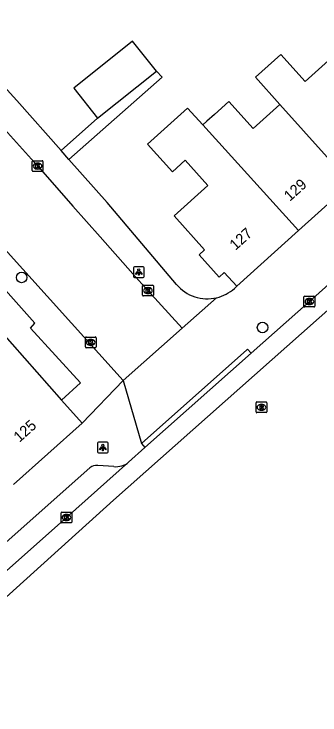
# Model space of a CAD drawing. Extents: x 161772 to 163123, y 383092 to 383917.
# Drawn here: x 162636.7 to 162665.1, y 383492.8 to 383557.9 of the extents above; entities that cross this region are included whole.
import ezdxf

# ---------------------------------------------------------------- set-up
doc = ezdxf.new("R2010")
doc.units = 0
for name, color, linetype in [('IMGEO_Boom', 7, 'Continuous'), ('IMGEO_Kolk', 7, 'Continuous'), ('IMGEO_Lichtpunt', 7, 'Continuous'), ('IMGEO_Pand', 7, 'Continuous'), ('IMGEO_Pand_nummerreeks', 7, 'Continuous'), ('IMGEO_Rijbaan_lokaal_gesloten', 7, 'Continuous'), ('IMGEO_Rijbaan_lokaal_open', 7, 'Continuous'), ('IMGEO_Rioolput', 7, 'Continuous'), ('IMGEO_Voetpad_open', 7, 'Continuous')]:
    doc.layers.add(name, color=color, linetype=linetype)

msp = doc.modelspace()

# ---------------------------------------------------------------- linework, layer by layer
at = {"layer": 'IMGEO_Boom'}
for centre in [(162637.37, 383533.434), (162659.753, 383528.785)]:
    msp.add_circle(centre, 0.489, dxfattribs=at)
at = {"layer": 'IMGEO_Kolk'}
for p, q in [((162638.35, 383543.363), (162638.35, 383544.215)), ((162638.425, 383544.289), (162639.277, 383544.289)), ((162639.351, 383544.215), (162639.351, 383543.363)), ((162638.861, 383543.509), (162638.836, 383543.509)), ((162638.838, 383544.069), (162638.863, 383544.069)), ((162639.277, 383543.289), (162638.425, 383543.289)), ((162648.605, 383531.79), (162648.605, 383532.642)), ((162648.68, 383532.716), (162649.532, 383532.716)), ((162649.093, 383532.496), (162649.118, 383532.496)), ((162649.606, 383532.642), (162649.606, 383531.79)), ((162649.532, 383531.716), (162648.68, 383531.716)), ((162649.116, 383531.936), (162649.091, 383531.936)), ((162663.676, 383531.697), (162664.528, 383531.697)), ((162663.601, 383530.771), (162663.601, 383531.623)), ((162664.089, 383531.477), (162664.114, 383531.477)), ((162664.602, 383531.623), (162664.602, 383530.771)), ((162664.528, 383530.697), (162663.676, 383530.697)), ((162664.112, 383530.917), (162664.087, 383530.917)), ((162643.29, 383526.975), (162643.29, 383527.827)), ((162643.365, 383527.901), (162644.217, 383527.901)), ((162644.291, 383527.827), (162644.291, 383526.975)), ((162643.778, 383527.681), (162643.803, 383527.681)), ((162644.217, 383526.901), (162643.365, 383526.901)), ((162643.801, 383527.121), (162643.776, 383527.121)), ((162641.032, 383510.699), (162641.032, 383511.551)), ((162641.107, 383511.625), (162641.959, 383511.625)), ((162642.033, 383511.551), (162642.033, 383510.699)), ((162641.543, 383510.845), (162641.518, 383510.845)), ((162641.52, 383511.405), (162641.545, 383511.405)), ((162641.959, 383510.625), (162641.107, 383510.625))]:
    msp.add_line(p, q, dxfattribs=at)
for points in [[(162638.35, 383543.363), (162638.35, 383544.215)], [(162638.425, 383544.289), (162639.277, 383544.289)], [(162639.351, 383544.215), (162639.351, 383543.363)], [(162638.671, 383543.989), (162638.794, 383543.989), (162638.794, 383543.838), (162638.924, 383543.989), (162639.088, 383543.989), (162638.942, 383543.838), (162639.095, 383543.589), (162638.943, 383543.589), (162638.858, 383543.753), (162638.794, 383543.686), (162638.794, 383543.589), (162638.671, 383543.589), (162638.671, 383543.989)], [(162639.277, 383543.289), (162638.425, 383543.289)], [(162648.605, 383531.79), (162648.605, 383532.642)], [(162648.68, 383532.716), (162649.532, 383532.716)], [(162648.926, 383532.416), (162649.049, 383532.416), (162649.049, 383532.265), (162649.179, 383532.416), (162649.343, 383532.416), (162649.197, 383532.265), (162649.35, 383532.016), (162649.198, 383532.016), (162649.113, 383532.18), (162649.049, 383532.113), (162649.049, 383532.016), (162648.926, 383532.016), (162648.926, 383532.416)], [(162649.606, 383532.642), (162649.606, 383531.79)], [(162649.532, 383531.716), (162648.68, 383531.716)], [(162663.676, 383531.697), (162664.528, 383531.697)], [(162663.601, 383530.771), (162663.601, 383531.623)], [(162663.922, 383531.397), (162664.045, 383531.397), (162664.045, 383531.246), (162664.175, 383531.397), (162664.339, 383531.397), (162664.193, 383531.246), (162664.346, 383530.997), (162664.194, 383530.997), (162664.109, 383531.161), (162664.045, 383531.094), (162664.045, 383530.997), (162663.922, 383530.997), (162663.922, 383531.397)], [(162664.602, 383531.623), (162664.602, 383530.771)], [(162664.528, 383530.697), (162663.676, 383530.697)], [(162643.29, 383526.975), (162643.29, 383527.827)], [(162643.365, 383527.901), (162644.217, 383527.901)], [(162644.291, 383527.827), (162644.291, 383526.975)], [(162643.611, 383527.601), (162643.734, 383527.601), (162643.734, 383527.45), (162643.864, 383527.601), (162644.028, 383527.601), (162643.882, 383527.45), (162644.035, 383527.201), (162643.883, 383527.201), (162643.798, 383527.365), (162643.734, 383527.298), (162643.734, 383527.201), (162643.611, 383527.201), (162643.611, 383527.601)], [(162644.217, 383526.901), (162643.365, 383526.901)], [(162641.032, 383510.699), (162641.032, 383511.551)], [(162641.107, 383511.625), (162641.959, 383511.625)], [(162642.033, 383511.551), (162642.033, 383510.699)], [(162641.353, 383511.325), (162641.476, 383511.325), (162641.476, 383511.174), (162641.606, 383511.325), (162641.77, 383511.325), (162641.624, 383511.174), (162641.777, 383510.925), (162641.625, 383510.925), (162641.54, 383511.089), (162641.476, 383511.022), (162641.476, 383510.925), (162641.353, 383510.925), (162641.353, 383511.325)], [(162641.959, 383510.625), (162641.107, 383510.625)]]:
    msp.add_lwpolyline(points, dxfattribs=at)
for centre, start, end in [((162638.427, 383544.213), 91.55205, 178.44795), ((162638.427, 383544.213), 91.55205, 178.44795), ((162639.275, 383544.213), 1.55205, 88.44795), ((162639.275, 383544.213), 1.55205, 88.44795), ((162638.427, 383543.365), 181.55205, 268.44795), ((162638.427, 383543.365), 181.55205, 268.44795), ((162639.275, 383543.365), 271.55205, 358.44795), ((162639.275, 383543.365), 271.55205, 358.44795), ((162648.682, 383532.64), 91.55205, 178.44795), ((162648.682, 383532.64), 91.55205, 178.44795), ((162649.53, 383532.64), 1.55205, 88.44795), ((162649.53, 383532.64), 1.55205, 88.44795), ((162648.682, 383531.792), 181.55205, 268.44795), ((162648.682, 383531.792), 181.55205, 268.44795), ((162649.53, 383531.792), 271.55205, 358.44795), ((162649.53, 383531.792), 271.55205, 358.44795), ((162663.678, 383531.621), 91.55205, 178.44795), ((162663.678, 383531.621), 91.55205, 178.44795), ((162664.526, 383531.621), 1.55205, 88.44795), ((162664.526, 383531.621), 1.55205, 88.44795), ((162663.678, 383530.773), 181.55205, 268.44795), ((162663.678, 383530.773), 181.55205, 268.44795), ((162664.526, 383530.773), 271.55205, 358.44795), ((162664.526, 383530.773), 271.55205, 358.44795), ((162643.367, 383527.825), 91.55205, 178.44795), ((162643.367, 383527.825), 91.55205, 178.44795), ((162644.215, 383527.825), 1.55205, 88.44795), ((162644.215, 383527.825), 1.55205, 88.44795), ((162643.367, 383526.977), 181.55205, 268.44795), ((162643.367, 383526.977), 181.55205, 268.44795), ((162644.215, 383526.977), 271.55205, 358.44795), ((162644.215, 383526.977), 271.55205, 358.44795), ((162641.109, 383511.549), 91.55205, 178.44795), ((162641.109, 383511.549), 91.55205, 178.44795), ((162641.957, 383511.549), 1.55205, 88.44795), ((162641.957, 383511.549), 1.55205, 88.44795), ((162641.109, 383510.701), 181.55205, 268.44795), ((162641.109, 383510.701), 181.55205, 268.44795), ((162641.957, 383510.701), 271.55205, 358.44795), ((162641.957, 383510.701), 271.55205, 358.44795)]:
    msp.add_arc(centre, 0.0765, start, end, dxfattribs=at)
for centre, major_axis, ratio, start_param, end_param in [((162638.837, 383543.789), (-0.387, 0.002), 0.722429, 4.712389, 7.853982), ((162638.862, 383543.789), (-0.39, 0.002), 0.717154, 1.570796, 4.712389), ((162649.092, 383532.216), (-0.387, 0.002), 0.722429, 4.712389, 7.853982), ((162649.117, 383532.216), (-0.39, 0.002), 0.717154, 1.570796, 4.712389), ((162664.088, 383531.197), (-0.387, 0.002), 0.722429, 4.712389, 7.853982), ((162664.113, 383531.197), (-0.39, 0.002), 0.717154, 1.570796, 4.712389), ((162643.777, 383527.401), (-0.387, 0.002), 0.722429, 4.712389, 7.853982), ((162643.802, 383527.401), (-0.39, 0.002), 0.717154, 1.570796, 4.712389), ((162641.519, 383511.125), (-0.387, 0.002), 0.722429, 4.712389, 7.853982), ((162641.544, 383511.125), (-0.39, 0.002), 0.717154, 1.570796, 4.712389)]:
    msp.add_ellipse(centre, major_axis=major_axis, ratio=ratio, start_param=start_param, end_param=end_param, dxfattribs=at)
at = {"layer": 'IMGEO_Lichtpunt'}
for p, q in [((162647.752, 383534.341), (162647.752, 383533.534)), ((162647.752, 383534.341), (162647.752, 383533.534)), ((162648.654, 383534.436), (162647.846, 383534.436)), ((162648.654, 383534.436), (162647.846, 383534.436)), ((162648.748, 383533.534), (162648.748, 383534.341)), ((162648.748, 383533.534), (162648.748, 383534.341)), ((162647.846, 383533.44), (162648.654, 383533.44)), ((162647.846, 383533.44), (162648.654, 383533.44)), ((162644.416, 383518.031), (162644.416, 383517.224)), ((162644.416, 383518.031), (162644.416, 383517.224)), ((162645.318, 383518.126), (162644.51, 383518.126)), ((162645.318, 383518.126), (162644.51, 383518.126)), ((162645.412, 383517.224), (162645.412, 383518.031)), ((162645.412, 383517.224), (162645.412, 383518.031)), ((162644.51, 383517.13), (162645.318, 383517.13)), ((162644.51, 383517.13), (162645.318, 383517.13))]:
    msp.add_line(p, q, dxfattribs=at)
for points in [[(162648.126, 383534.005), (162648.165, 383533.977), (162647.977, 383533.715), (162647.939, 383533.742), (162648.126, 383534.005)], [(162648.228, 383533.957), (162648.275, 383533.957), (162648.275, 383533.635), (162648.228, 383533.635), (162648.228, 383533.957)], [(162648.338, 383533.977), (162648.376, 383534.004), (162648.563, 383533.742), (162648.524, 383533.714), (162648.338, 383533.977)], [(162644.79, 383517.695), (162644.829, 383517.667), (162644.641, 383517.405), (162644.603, 383517.432), (162644.79, 383517.695)], [(162644.892, 383517.647), (162644.939, 383517.647), (162644.939, 383517.325), (162644.892, 383517.325), (162644.892, 383517.647)], [(162645.002, 383517.667), (162645.04, 383517.694), (162645.227, 383517.432), (162645.188, 383517.404), (162645.002, 383517.667)]]:
    msp.add_lwpolyline(points, dxfattribs=at)
for centre in [(162648.251, 383534.139), (162644.915, 383517.829)]:
    msp.add_circle(centre, 0.0994, dxfattribs=at)
for centre, start, end in [((162647.846, 383534.341), 90, 180), ((162647.846, 383534.341), 90, 180), ((162648.654, 383534.341), 0, 90), ((162648.654, 383534.341), 0, 90), ((162647.846, 383533.534), 180, 270), ((162647.846, 383533.534), 180, 270), ((162648.654, 383533.534), 270, 0), ((162648.654, 383533.534), 270, 360), ((162644.51, 383518.031), 90, 180), ((162644.51, 383518.031), 90, 180), ((162645.318, 383518.031), 0, 90), ((162645.318, 383518.031), 0, 90), ((162644.51, 383517.224), 180, 270), ((162644.51, 383517.224), 180, 270), ((162645.318, 383517.224), 270, 0), ((162645.318, 383517.224), 270, 360)]:
    msp.add_arc(centre, 0.0946, start, end, dxfattribs=at)
at = {"layer": 'IMGEO_Pand'}
for points in [[(162649.906, 383552.606), (162647.679, 383555.397), (162642.207, 383551.031), (162644.434, 383548.24)], [(162672.501, 383546.277), (162669.153, 383549.991), (162665.901, 383553.597), (162665.89, 383553.609), (162663.709, 383551.641), (162661.441, 383554.156), (162659.11, 383552.054), (162661.362, 383549.522)], [(162644.434, 383548.24), (162649.906, 383552.606)], [(162661.362, 383549.522), (162658.872, 383547.294), (162656.611, 383549.801), (162655.274, 383548.595), (162654.569, 383547.959), (162654.196, 383547.623)], [(162667.944, 383542.167), (162661.362, 383549.522)], [(162654.196, 383547.623), (162652.789, 383549.177), (162649.075, 383545.828), (162651.386, 383543.265), (162652.564, 383544.327), (162654.674, 383541.987), (162651.532, 383539.153), (162654.369, 383536.007), (162653.854, 383535.542), (162655.72, 383533.473), (162656.199, 383533.905), (162657.357, 383532.621)], [(162654.196, 383547.623), (162663.097, 383537.797)], [(162667.944, 383542.167), (162663.097, 383537.797)], [(162619.999, 383532.947), (162619.883, 383533.078), (162621.875, 383534.845), (162625.616, 383538.162), (162628.008, 383535.465), (162625.408, 383533.159), (162630.917, 383526.946), (162634.169, 383529.83), (162641.081, 383522.035)], [(162663.097, 383537.797), (162657.357, 383532.621)], [(162641.081, 383522.035), (162642.985, 383519.887)], [(162642.985, 383519.887), (162636.625, 383514.198)]]:
    msp.add_lwpolyline(points, dxfattribs=at)
at = {"layer": 'IMGEO_Rijbaan_lokaal_gesloten'}
for points in [[(162810.001, 383658.561), (162809.398, 383658.02), (162791.635, 383642.154), (162732.439, 383589.529), (162645.896, 383512.732), (162632.684, 383500.802), (162593.562, 383466.153), (162583.789, 383458.34)], [(162666.512, 383533.347), (162664.103, 383531.196), (162658.698, 383526.395)], [(162658.698, 383526.395), (162648.831, 383517.632)], [(162648.831, 383517.632), (162647.313, 383516.269)], [(162647.313, 383516.269), (162641.534, 383511.124), (162628.993, 383500), (162626.796, 383498.051), (162611.101, 383484.075), (162600.307, 383474.531), (162595.102, 383469.948)]]:
    msp.add_lwpolyline(points, dxfattribs=at)
at = {"layer": 'IMGEO_Rijbaan_lokaal_open'}
for points in [[(162628.016, 383555.816), (162628.518, 383555.262), (162631.1, 383552.409), (162633.167, 383550.126), (162636.061, 383546.901), (162639.12, 383543.491), (162642.122, 383540.062), (162644.667, 383537.202), (162647.714, 383533.777), (162649.106, 383532.216), (162652.277, 383528.711)], [(162646.795, 383523.849), (162632.66, 383539.546), (162630.239, 383542.235), (162629.1, 383543.499), (162626.536, 383546.347), (162622.513, 383550.815)], [(162652.277, 383528.711), (162646.795, 383523.849)]]:
    msp.add_lwpolyline(points, dxfattribs=at)
at = {"layer": 'IMGEO_Rioolput'}
for p, q in [((162659.151, 383520.942), (162659.151, 383521.794)), ((162659.226, 383521.868), (162660.078, 383521.868)), ((162659.639, 383521.648), (162659.664, 383521.648)), ((162660.152, 383521.794), (162660.152, 383520.942)), ((162660.078, 383520.868), (162659.226, 383520.868)), ((162659.662, 383521.088), (162659.637, 383521.088))]:
    msp.add_line(p, q, dxfattribs=at)
for points in [[(162659.151, 383520.942), (162659.151, 383521.794)], [(162659.226, 383521.868), (162660.078, 383521.868)], [(162659.74, 383521.566), (162659.488, 383521.568), (162659.488, 383521.168)], [(162659.488, 383521.168), (162659.612, 383521.168), (162659.612, 383521.33), (162659.623, 383521.33)], [(162659.666, 383521.487), (162659.612, 383521.487), (162659.612, 383521.406)], [(162659.612, 383521.406), (162659.664, 383521.406)], [(162659.67, 383521.301), (162659.741, 383521.168), (162659.881, 383521.168), (162659.816, 383521.294)], [(162660.152, 383521.794), (162660.152, 383520.942)], [(162660.078, 383520.868), (162659.226, 383520.868)]]:
    msp.add_lwpolyline(points, dxfattribs=at)
for centre, radius, start, end in [((162659.228, 383521.792), 0.0765, 91.55205, 178.44795), ((162659.228, 383521.792), 0.0765, 91.55205, 178.44795), ((162659.622, 383521.277), 0.0533, 26.02933, 88.69889), ((162659.648, 383521.595), 0.19, 274.7715, 282.96867), ((162659.672, 383521.391), 0.0964, 77.00612, 93.18647), ((162659.686, 383521.448), 0.0378, 276.66336, 79.67722), ((162659.739, 383521.456), 0.109, 350.36119, 89.41601), ((162659.737, 383521.456), 0.112, 277.58423, 350.98172), ((162659.721, 383521.241), 0.108, 29.51342, 73.79051), ((162660.076, 383521.792), 0.0765, 1.55205, 88.44795), ((162660.076, 383521.792), 0.0765, 1.55205, 88.44795), ((162659.228, 383520.944), 0.0765, 181.55205, 268.44795), ((162659.228, 383520.944), 0.0765, 181.55205, 268.44795), ((162660.076, 383520.944), 0.0765, 271.55205, 358.44795), ((162660.076, 383520.944), 0.0765, 271.55205, 358.44795)]:
    msp.add_arc(centre, radius, start, end, dxfattribs=at)
for centre, major_axis, ratio, start_param, end_param in [((162659.638, 383521.368), (-0.387, 0.002), 0.722429, 4.712389, 7.853982), ((162659.663, 383521.368), (-0.39, 0.002), 0.717154, 1.570796, 4.712389)]:
    msp.add_ellipse(centre, major_axis=major_axis, ratio=ratio, start_param=start_param, end_param=end_param, dxfattribs=at)
at = {"layer": 'IMGEO_Voetpad_open'}
for points in [[(162641.081, 383522.035), (162642.837, 383523.629), (162638.19, 383528.735), (162638.592, 383529.182), (162625.201, 383544.257), (162586.698, 383587.072), (162561.346, 383615.02), (162560.835, 383615.634)], [(162641.032, 383545.232), (162636.927, 383549.874), (162624.015, 383564.152)], [(162641.767, 383544.4), (162650.412, 383552.045), (162649.906, 383552.606)], [(162644.434, 383548.24), (162641.032, 383545.232)], [(162641.767, 383544.4), (162641.032, 383545.232)], [(162651.76, 383532.78), (162645.306, 383540.398), (162641.767, 383544.4)], [(162657.357, 383532.621), (162657.133, 383532.419)], [(162655.483, 383531.554), (162652.277, 383528.711)], [(162648.499, 383518.005), (162658.285, 383526.698), (162658.365, 383526.769), (162658.698, 383526.395)], [(162642.985, 383519.887), (162646.795, 383523.849)], [(162646.795, 383523.849), (162648.499, 383518.005)], [(162648.499, 383518.005), (162648.831, 383517.632)], [(162643.721, 383515.732), (162626.177, 383500.192)], [(162645.945, 383515.86), (162644.442, 383515.956)]]:
    msp.add_lwpolyline(points, dxfattribs=at)
for centre, radius, start, end in [((162654.621, 383535.203), 3.749, 220.25486, 283.29126), ((162654.623, 383535.201), 3.747, 283.27142, 312.05945), ((162646.152, 383517.659), 1.811, 263.43044, 309.86043), ((162644.306, 383515.122), 0.845, 80.7169, 133.80101)]:
    msp.add_arc(centre, radius, start, end, dxfattribs=at)

# ---------------------------------------------------------------- texts
at = {"layer": 'IMGEO_Pand_nummerreeks'}
for s, rotation, p in [('129', 42.04364, (162662.286, 383540.459)), ('127', 42.04364, (162657.238, 383535.907)), ('125', 41.80873, (162637.167, 383518.063))]:
    msp.add_text(s, height=1, rotation=rotation, dxfattribs=at).set_placement(p)

doc.saveas('drawing.dxf')
